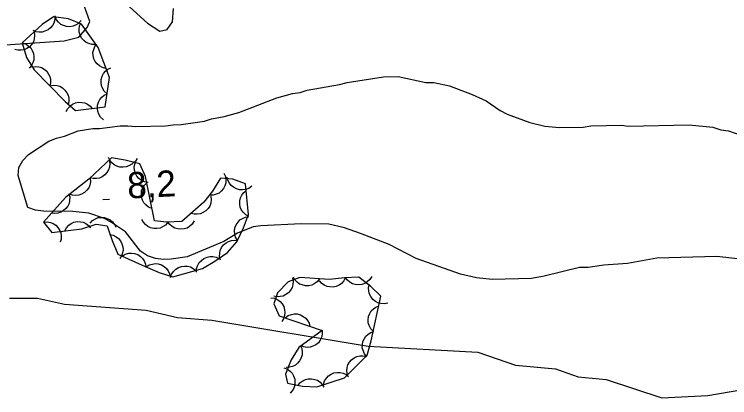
# Model space of a CAD drawing. Extents: x 336540 to 340074, y 5572036 to 5573747.
# Drawn here: x 337232.3 to 337314.2, y 5573254.8 to 5573298.8 of the extents above; entities that cross this region are included whole.
import ezdxf

# ---------------------------------------------------------------- set-up
doc = ezdxf.new("R2010")
doc.units = 0
for name, color, linetype in [('Niveau 2', 7, 'Continuous'), ('Niveau 3', 7, 'Continuous'), ('Niveau 44', 7, 'Continuous')]:
    doc.layers.add(name, color=color, linetype=linetype)

msp = doc.modelspace()

# ---------------------------------------------------------------- linework, layer by layer
at = {"layer": 'Niveau 2'}
for points in [[(337195.96, 5573300.69), (337198.38, 5573296.75), (337203.39, 5573292.82), (337210.07, 5573293.15), (337217.76, 5573294.23), (337223.26, 5573296.97), (337229.58, 5573295.12), (337238.01, 5573295.72), (337239.7, 5573296.14), (337240.64, 5573297.22), (337240.96, 5573297.92), (337240.18, 5573300.07)], [(337245.07, 5573299.98), (337247.56, 5573297.74), (337248.97, 5573296.8), (337249.8, 5573297), (337250.44, 5573297.89), (337250.53, 5573299.42)], [(337241.29, 5573285.65), (337242.08, 5573285.67), (337244.43, 5573285.95), (337245.33, 5573285.97), (337246.24, 5573285.88), (337249.61, 5573285.96), (337250.51, 5573286.09), (337251.41, 5573286.11), (337254.1, 5573286.51), (337254.88, 5573286.75), (337256.34, 5573287.01), (337258.02, 5573287.5), (337262.37, 5573289.17), (337264.16, 5573289.67), (337265.06, 5573289.8), (337265.84, 5573290.04), (337269.54, 5573290.69), (337270.44, 5573290.93), (337274.59, 5573291.59), (337276.27, 5573291.63), (337279.44, 5573290.91), (337280.34, 5573290.94), (337282.15, 5573290.53), (337284.76, 5573289.57), (337286.35, 5573288.82), (337287.96, 5573287.73), (337288.75, 5573287.3), (337291.36, 5573286.35), (337293.06, 5573285.93), (337294.75, 5573285.75), (337297.45, 5573285.81), (337298.35, 5573285.94), (337301.84, 5573286.02), (337302.63, 5573285.93), (337309.6, 5573286.09), (337312.31, 5573285.81), (337313.22, 5573285.49), (337314.12, 5573285.4), (337316.73, 5573284.45)], [(337334.05, 5573268.58), (337312.76, 5573270.96), (337305.89, 5573270.8), (337302.53, 5573270.16), (337299.83, 5573269.99), (337298.04, 5573269.72), (337297.03, 5573269.7), (337293, 5573268.71), (337291.54, 5573268.45), (337287.04, 5573268.35), (337285.23, 5573268.53), (337283.42, 5573268.94), (337278.32, 5573270.74), (337275.24, 5573272.35), (337271.95, 5573273.63), (337270.14, 5573274.26), (337268.32, 5573274.67), (337265.17, 5573274.71), (337260.56, 5573274.5), (337259.66, 5573274.36), (337257.88, 5573273.65), (337256.32, 5573272.71), (337252.09, 5573270.93), (337250.29, 5573270.66), (337249.39, 5573270.64), (337248.49, 5573270.73), (337247.58, 5573271.05), (337246.78, 5573271.59), (337245.04, 5573273.8), (337243.44, 5573274.89), (337242.65, 5573275.33), (337240.83, 5573275.96), (337239.03, 5573276.14), (337235.65, 5573276.18), (337234.75, 5573276.27), (337233.84, 5573276.59), (337232.74, 5573280.28), (337232.83, 5573281.18), (337233.27, 5573281.98), (337233.93, 5573282.67), (337236.26, 5573284.19), (337237.15, 5573284.55), (337238.04, 5573284.79), (337239.61, 5573285.39), (337241.29, 5573285.65)], [(337231.75, 5573266.21), (337234.98, 5573266.2), (337238.04, 5573265.52), (337247.42, 5573264.81), (337251.01, 5573263.98), (337254.92, 5573263.66), (337272.84, 5573260.68), (337285.39, 5573259.99), (337289.7, 5573258.5), (337294.29, 5573258.08), (337296.89, 5573257.18), (337300.11, 5573256.85), (337306.48, 5573254.78), (337311.72, 5573255.05), (337323.29, 5573257.01)]]:
    msp.add_lwpolyline(points, dxfattribs=at)
at = {"layer": 'Niveau 3'}
msp.add_line((337242.43, 5573277.52), (337243.23, 5573277.56), dxfattribs=at)
at = {"layer": 'Niveau 44'}
for points in [[(337233.22, 5573295.48), (337233.69, 5573293.81), (337234.59, 5573292.39), (337238.15, 5573288.74), (337239.33, 5573287.72), (337242.72, 5573288.14), (337243.2, 5573291.51), (337241.9, 5573294.93), (337239.99, 5573297.63), (337238.53, 5573298.22), (337236.8, 5573298.46), (337235.49, 5573297.58), (337233.22, 5573295.48)], [(337236.95, 5573298.56), (337236.95, 5573298.14), (337236.83, 5573297.75), (337236.69, 5573297.45), (337236.46, 5573297.19), (337236.17, 5573296.96), (337235.82, 5573296.8), (337235.51, 5573296.7), (337235.16, 5573296.7), (337234.79, 5573296.75), (337234.46, 5573296.89)], [(337239.95, 5573298.02), (337239.67, 5573297.71), (337239.32, 5573297.5), (337239.02, 5573297.37), (337238.67, 5573297.33), (337238.3, 5573297.35), (337237.94, 5573297.46), (337237.64, 5573297.59), (337237.37, 5573297.83), (337237.14, 5573298.11), (337236.98, 5573298.44)], [(337241.64, 5573295.29), (337241.22, 5573295.29), (337240.83, 5573295.4), (337240.53, 5573295.53), (337240.26, 5573295.75), (337240.02, 5573296.03), (337239.86, 5573296.38), (337239.75, 5573296.69), (337239.73, 5573297.04), (337239.78, 5573297.41), (337239.91, 5573297.74)], [(337234.58, 5573296.74), (337234.64, 5573296.32), (337234.58, 5573295.92), (337234.49, 5573295.6), (337234.31, 5573295.31), (337234.06, 5573295.03), (337233.74, 5573294.82), (337233.45, 5573294.68), (337233.1, 5573294.62), (337232.73, 5573294.62), (337232.38, 5573294.7)], [(337233.22, 5573295.48), (337233.62, 5573295.35), (337233.95, 5573295.11), (337234.19, 5573294.89), (337234.37, 5573294.59), (337234.5, 5573294.24), (337234.54, 5573293.86), (337234.54, 5573293.53), (337234.43, 5573293.2), (337234.26, 5573292.87), (337234.03, 5573292.59)], [(337242.81, 5573292.54), (337242.4, 5573292.64), (337242.05, 5573292.84), (337241.79, 5573293.05), (337241.58, 5573293.33), (337241.42, 5573293.66), (337241.35, 5573294.04), (337241.32, 5573294.37), (337241.4, 5573294.71), (337241.53, 5573295.05), (337241.74, 5573295.35)], [(337234.3, 5573292.69), (337234.71, 5573292.76), (337235.11, 5573292.71), (337235.43, 5573292.63), (337235.74, 5573292.45), (337236.02, 5573292.21), (337236.23, 5573291.9), (337236.39, 5573291.61), (337236.46, 5573291.26), (337236.47, 5573290.89), (337236.39, 5573290.54)], [(337242.93, 5573289.63), (337242.62, 5573289.92), (337242.41, 5573290.26), (337242.28, 5573290.57), (337242.24, 5573290.92), (337242.26, 5573291.29), (337242.38, 5573291.65), (337242.51, 5573291.95), (337242.74, 5573292.21), (337243.03, 5573292.45), (337243.36, 5573292.6)], [(337236.39, 5573290.54), (337236.81, 5573290.61), (337237.21, 5573290.57), (337237.53, 5573290.49), (337237.83, 5573290.3), (337238.11, 5573290.06), (337238.33, 5573289.75), (337238.49, 5573289.46), (337238.55, 5573289.12), (337238.56, 5573288.75), (337238.49, 5573288.39)], [(337242.51, 5573286.66), (337242.2, 5573286.94), (337241.99, 5573287.29), (337241.86, 5573287.6), (337241.82, 5573287.95), (337241.84, 5573288.32), (337241.96, 5573288.68), (337242.09, 5573288.98), (337242.32, 5573289.24), (337242.61, 5573289.48), (337242.93, 5573289.63)], [(337238.26, 5573287.59), (337238.45, 5573287.96), (337238.74, 5573288.25), (337238.99, 5573288.46), (337239.32, 5573288.59), (337239.68, 5573288.67), (337240.06, 5573288.65), (337240.39, 5573288.6), (337240.7, 5573288.44), (337241, 5573288.23), (337241.24, 5573287.96)], [(337235.64, 5573274.91), (337236.62, 5573273.73), (337240.03, 5573274.14), (337241.68, 5573274.68), (337242.96, 5573274.48), (337243.51, 5573272.81), (337244.17, 5573271.25), (337247.28, 5573269.81), (337248.9, 5573269.15), (337250.47, 5573268.64), (337253.85, 5573269.59), (337255.27, 5573270.45), (337256.71, 5573271.45), (337257.78, 5573272.66), (337258.54, 5573274.25), (337259.15, 5573275.78), (337258.78, 5573279.3), (337257.33, 5573279.83), (337255.94, 5573279.94), (337255.01, 5573278.46), (337254.02, 5573277.2), (337251.49, 5573274.99), (337249.74, 5573274.92), (337248.35, 5573275.07), (337247.32, 5573280.16), (337246.69, 5573281.59), (337245, 5573282.04), (337243.44, 5573282.28), (337240.85, 5573279.84), (337238.16, 5573277.75), (337235.64, 5573274.91)], [(337243.18, 5573282.04), (337243.25, 5573281.63), (337243.2, 5573281.22), (337243.11, 5573280.9), (337242.92, 5573280.61), (337242.68, 5573280.33), (337242.36, 5573280.12), (337242.07, 5573279.97), (337241.72, 5573279.91), (337241.35, 5573279.9), (337241, 5573279.98)], [(337246.06, 5573281.88), (337245.77, 5573281.57), (337245.42, 5573281.37), (337245.12, 5573281.24), (337244.77, 5573281.2), (337244.4, 5573281.23), (337244.04, 5573281.35), (337243.74, 5573281.48), (337243.48, 5573281.72), (337243.25, 5573282.01), (337243.09, 5573282.33)], [(337247.63, 5573279.47), (337247.21, 5573279.54), (337246.85, 5573279.73), (337246.58, 5573279.92), (337246.36, 5573280.19), (337246.18, 5573280.51), (337246.09, 5573280.89), (337246.04, 5573281.21), (337246.1, 5573281.56), (337246.22, 5573281.91), (337246.42, 5573282.21)], [(337256.32, 5573280.54), (337256.48, 5573280.16), (337256.53, 5573279.75), (337256.53, 5573279.42), (337256.42, 5573279.09), (337256.25, 5573278.76), (337256, 5573278.47), (337255.76, 5573278.25), (337255.44, 5573278.11), (337255.08, 5573278.01), (337254.72, 5573278)], [(337259.5, 5573279.04), (337259.16, 5573278.79), (337258.78, 5573278.66), (337258.45, 5573278.6), (337258.1, 5573278.63), (337257.75, 5573278.72), (337257.41, 5573278.91), (337257.15, 5573279.1), (337256.94, 5573279.39), (337256.77, 5573279.72), (337256.68, 5573280.07)], [(337241.01, 5573279.97), (337241.04, 5573279.55), (337240.95, 5573279.15), (337240.83, 5573278.84), (337240.62, 5573278.57), (337240.35, 5573278.31), (337240.01, 5573278.13), (337239.71, 5573278.01), (337239.36, 5573277.98), (337238.99, 5573278.01), (337238.64, 5573278.13)], [(337248.07, 5573276.48), (337247.68, 5573276.64), (337247.37, 5573276.9), (337247.14, 5573277.14), (337246.99, 5573277.45), (337246.88, 5573277.81), (337246.87, 5573278.19), (337246.89, 5573278.52), (337247.03, 5573278.84), (337247.22, 5573279.16), (337247.47, 5573279.42)], [(337259.17, 5573275.55), (337258.81, 5573275.75), (337258.52, 5573276.04), (337258.32, 5573276.3), (337258.19, 5573276.63), (337258.12, 5573276.99), (337258.15, 5573277.37), (337258.2, 5573277.69), (337258.36, 5573278.01), (337258.59, 5573278.3), (337258.86, 5573278.54)], [(337238.57, 5573278.21), (337238.67, 5573277.8), (337238.65, 5573277.4), (337238.59, 5573277.07), (337238.44, 5573276.76), (337238.21, 5573276.46), (337237.92, 5573276.22), (337237.64, 5573276.05), (337237.3, 5573275.95), (337236.93, 5573275.92), (337236.58, 5573275.96)], [(337254.82, 5573277.89), (337254.87, 5573277.48), (337254.8, 5573277.08), (337254.7, 5573276.76), (337254.5, 5573276.47), (337254.25, 5573276.21), (337253.92, 5573276.01), (337253.62, 5573275.87), (337253.27, 5573275.82), (337252.9, 5573275.83), (337252.56, 5573275.92)], [(337240.98, 5573274.79), (337241.27, 5573275.09), (337241.62, 5573275.3), (337241.93, 5573275.43), (337242.28, 5573275.46), (337242.64, 5573275.44), (337243.01, 5573275.31), (337243.3, 5573275.18), (337243.56, 5573274.94), (337243.79, 5573274.65), (337243.95, 5573274.33)], [(337249.91, 5573274.9), (337249.64, 5573274.58), (337249.29, 5573274.36), (337249, 5573274.22), (337248.65, 5573274.17), (337248.28, 5573274.18), (337247.91, 5573274.28), (337247.61, 5573274.4), (337247.34, 5573274.63), (337247.09, 5573274.91), (337246.92, 5573275.22)], [(337257.86, 5573272.82), (337257.65, 5573273.18), (337257.55, 5573273.58), (337257.52, 5573273.91), (337257.58, 5573274.25), (337257.71, 5573274.6), (337257.93, 5573274.91), (337258.15, 5573275.16), (337258.45, 5573275.34), (337258.8, 5573275.48), (337259.15, 5573275.53)], [(337235.64, 5573274.91), (337236.06, 5573274.95), (337236.45, 5573274.87), (337236.77, 5573274.76), (337237.05, 5573274.56), (337237.31, 5573274.3), (337237.51, 5573273.97), (337237.64, 5573273.67), (337237.68, 5573273.32), (337237.66, 5573272.95), (337237.56, 5573272.6)], [(337238.08, 5573273.91), (337238.27, 5573274.28), (337238.55, 5573274.57), (337238.81, 5573274.77), (337239.14, 5573274.9), (337239.5, 5573274.98), (337239.88, 5573274.96), (337240.2, 5573274.91), (337240.52, 5573274.75), (337240.82, 5573274.53), (337241.05, 5573274.26)], [(337252.9, 5573275.05), (337252.68, 5573274.69), (337252.38, 5573274.42), (337252.1, 5573274.24), (337251.77, 5573274.14), (337251.4, 5573274.09), (337251.02, 5573274.14), (337250.7, 5573274.21), (337250.4, 5573274.4), (337250.12, 5573274.64), (337249.91, 5573274.93)], [(337243.21, 5573273.51), (337243.62, 5573273.43), (337243.98, 5573273.24), (337244.25, 5573273.04), (337244.47, 5573272.77), (337244.64, 5573272.44), (337244.73, 5573272.07), (337244.77, 5573271.74), (337244.71, 5573271.4), (337244.58, 5573271.05), (337244.38, 5573270.75)], [(337255.91, 5573270.55), (337255.81, 5573270.95), (337255.83, 5573271.36), (337255.88, 5573271.68), (337256.04, 5573272), (337256.26, 5573272.3), (337256.56, 5573272.54), (337256.83, 5573272.71), (337257.17, 5573272.8), (337257.54, 5573272.84), (337257.9, 5573272.8)], [(337244.67, 5573271.02), (337245.02, 5573271.24), (337245.42, 5573271.34), (337245.75, 5573271.37), (337246.09, 5573271.31), (337246.44, 5573271.19), (337246.76, 5573270.97), (337247.01, 5573270.76), (337247.19, 5573270.46), (337247.33, 5573270.11), (337247.39, 5573269.76)], [(337253.17, 5573269.18), (337253.19, 5573269.6), (337253.33, 5573269.98), (337253.48, 5573270.27), (337253.73, 5573270.53), (337254.03, 5573270.74), (337254.38, 5573270.89), (337254.7, 5573270.97), (337255.05, 5573270.96), (337255.41, 5573270.88), (337255.74, 5573270.73)], [(337247.39, 5573269.76), (337247.74, 5573270), (337248.13, 5573270.11), (337248.45, 5573270.17), (337248.8, 5573270.12), (337249.16, 5573270.01), (337249.48, 5573269.81), (337249.74, 5573269.61), (337249.94, 5573269.32), (337250.1, 5573268.98), (337250.17, 5573268.63)], [(337250.2, 5573268.56), (337250.33, 5573268.96), (337250.57, 5573269.29), (337250.79, 5573269.53), (337251.1, 5573269.71), (337251.44, 5573269.84), (337251.82, 5573269.88), (337252.15, 5573269.88), (337252.48, 5573269.78), (337252.81, 5573269.61), (337253.09, 5573269.38)], [(337267.57, 5573262.48), (337264.9, 5573260.55), (337264, 5573259.12), (337263.36, 5573257.48), (337263.61, 5573256.45), (337265.33, 5573256.11), (337266.95, 5573256.04), (337270.11, 5573257.07), (337272.73, 5573259.67), (337273.19, 5573261.29), (337274.3, 5573266.41), (337273.15, 5573267.53), (337271.78, 5573268.61), (337270.14, 5573268.54), (337268.41, 5573268.32), (337265.02, 5573268.56), (337263.68, 5573268.06), (337262.44, 5573266.82), (337262.02, 5573265.56), (337262.66, 5573264.17), (337267.57, 5573262.48)], [(337267.27, 5573268.4), (337267.01, 5573268.07), (337266.67, 5573267.84), (337266.38, 5573267.69), (337266.04, 5573267.62), (337265.67, 5573267.62), (337265.29, 5573267.71), (337264.99, 5573267.82), (337264.71, 5573268.03), (337264.45, 5573268.3), (337264.27, 5573268.61)], [(337273.25, 5573268.67), (337273.03, 5573268.32), (337272.72, 5573268.05), (337272.45, 5573267.86), (337272.11, 5573267.76), (337271.75, 5573267.71), (337271.36, 5573267.76), (337271.05, 5573267.83), (337270.75, 5573268.02), (337270.46, 5573268.26), (337270.25, 5573268.54)], [(337264.16, 5573268.54), (337264.24, 5573268.13), (337264.2, 5573267.73), (337264.12, 5573267.41), (337263.94, 5573267.1), (337263.71, 5573266.82), (337263.39, 5573266.6), (337263.11, 5573266.44), (337262.76, 5573266.37), (337262.39, 5573266.35), (337262.04, 5573266.42)], [(337270.25, 5573268.55), (337270.06, 5573268.18), (337269.78, 5573267.89), (337269.52, 5573267.68), (337269.19, 5573267.55), (337268.83, 5573267.47), (337268.45, 5573267.49), (337268.13, 5573267.53), (337267.81, 5573267.69), (337267.51, 5573267.91), (337267.27, 5573268.18)], [(337275.1, 5573265.63), (337274.69, 5573265.55), (337274.29, 5573265.58), (337273.96, 5573265.66), (337273.66, 5573265.83), (337273.37, 5573266.06), (337273.15, 5573266.37), (337272.98, 5573266.65), (337272.91, 5573267), (337272.89, 5573267.37), (337272.95, 5573267.72)], [(337261.7, 5573266.25), (337262.11, 5573266.19), (337262.48, 5573266.01), (337262.75, 5573265.82), (337262.98, 5573265.55), (337263.16, 5573265.23), (337263.26, 5573264.86), (337263.31, 5573264.54), (337263.26, 5573264.19), (337263.14, 5573263.84), (337262.96, 5573263.53)], [(337273.43, 5573262.39), (337273.14, 5573262.69), (337272.96, 5573263.05), (337272.85, 5573263.36), (337272.83, 5573263.71), (337272.88, 5573264.08), (337273.02, 5573264.44), (337273.17, 5573264.73), (337273.43, 5573264.97), (337273.73, 5573265.18), (337274.06, 5573265.32)], [(337263.33, 5573263.94), (337263.66, 5573264.19), (337264.04, 5573264.33), (337264.37, 5573264.4), (337264.72, 5573264.38), (337265.08, 5573264.29), (337265.41, 5573264.1), (337265.68, 5573263.92), (337265.9, 5573263.64), (337266.07, 5573263.31), (337266.17, 5573262.96)], [(337267.57, 5573262.48), (337267.58, 5573262.06), (337267.48, 5573261.67), (337267.35, 5573261.37), (337267.13, 5573261.09), (337266.85, 5573260.85), (337266.5, 5573260.68), (337266.2, 5573260.57), (337265.85, 5573260.55), (337265.48, 5573260.6), (337265.14, 5573260.72)], [(337272.68, 5573259.48), (337272.41, 5573259.8), (337272.25, 5573260.18), (337272.16, 5573260.5), (337272.17, 5573260.85), (337272.24, 5573261.21), (337272.4, 5573261.56), (337272.57, 5573261.83), (337272.84, 5573262.06), (337273.15, 5573262.26), (337273.5, 5573262.37)], [(337265.06, 5573260.8), (337265.23, 5573260.42), (337265.27, 5573260.01), (337265.27, 5573259.68), (337265.16, 5573259.35), (337264.99, 5573259.02), (337264.74, 5573258.73), (337264.5, 5573258.51), (337264.18, 5573258.37), (337263.82, 5573258.27), (337263.46, 5573258.26)], [(337270.46, 5573257.42), (337270.39, 5573257.83), (337270.43, 5573258.23), (337270.51, 5573258.56), (337270.69, 5573258.86), (337270.92, 5573259.14), (337271.24, 5573259.36), (337271.52, 5573259.52), (337271.87, 5573259.59), (337272.24, 5573259.6), (337272.59, 5573259.53)], [(337263.18, 5573258.2), (337263.58, 5573258.06), (337263.9, 5573257.81), (337264.13, 5573257.58), (337264.3, 5573257.27), (337264.42, 5573256.92), (337264.45, 5573256.54), (337264.43, 5573256.21), (337264.31, 5573255.88), (337264.13, 5573255.55), (337263.89, 5573255.29)], [(337267.73, 5573256.29), (337267.85, 5573256.7), (337268.07, 5573257.04), (337268.28, 5573257.29), (337268.58, 5573257.48), (337268.92, 5573257.62), (337269.3, 5573257.68), (337269.62, 5573257.69), (337269.96, 5573257.6), (337270.3, 5573257.44), (337270.58, 5573257.22)], [(337264.77, 5573256.13), (337265.02, 5573256.47), (337265.35, 5573256.71), (337265.64, 5573256.87), (337265.98, 5573256.95), (337266.35, 5573256.96), (337266.72, 5573256.88), (337267.03, 5573256.78), (337267.32, 5573256.57), (337267.58, 5573256.31), (337267.77, 5573256)]]:
    msp.add_lwpolyline(points, dxfattribs=at)

# ---------------------------------------------------------------- texts
at = {"layer": 'Niveau 3'}
msp.add_text('8,2    ', height=3, rotation=2.7712, dxfattribs=at).set_placement((337245.31, 5573277.62))

doc.saveas('drawing.dxf')
